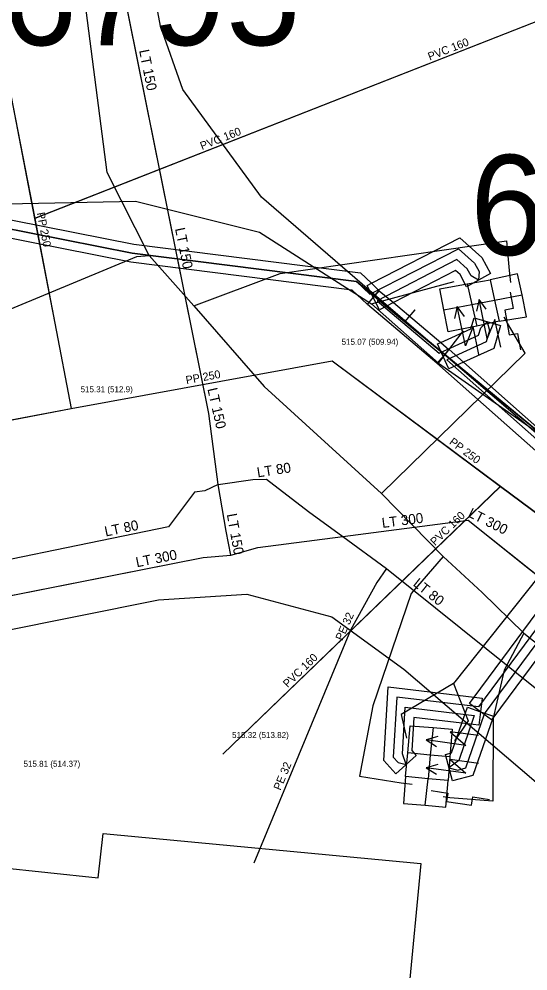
# Model space of a CAD drawing. Extents: x -668867 to -667827, y -1131943 to -1131019.
# Drawn here: x -668367.08 to -668355.93, y -1131465.04 to -1131444.17 of the extents above; entities that cross this region are included whole.
import ezdxf

# ---------------------------------------------------------------- set-up
doc = ezdxf.new("R2010")
doc.units = 0
for name, color, linetype in [('G_Budovy_Objekty', 7, 'Continuous'), ('G_Plochy_zpevnene', 7, 'Continuous'), ('G_Site-Rozvadece', 7, 'Continuous'), ('G_Z_CHRANICKA-TEPLOVOD_kotovane', 7, 'Continuous'), ('G_Z_ELsilove_podz_kotovane', 7, 'Continuous'), ('G_Z_KANAL_podz_kotovane', 7, 'Continuous'), ('G_Z_PLYNY_podz_geodeticky', 7, 'Continuous'), ('G_Z_SPOJE_podz_kotovane', 7, 'Continuous'), ('G_Z_VODA_podz_kotovane', 7, 'Continuous'), ('Vrstva 1', 7, 'Continuous'), ('Vrstva 11', 7, 'Continuous'), ('Vrstva 18', 7, 'Continuous'), ('Vrstva 2', 7, 'Continuous'), ('Vrstva 26', 7, 'Continuous'), ('Vrstva 3', 7, 'Continuous'), ('Vrstva 4', 7, 'Continuous'), ('Vrstva 6', 7, 'Continuous'), ('Vrstva 8', 7, 'Continuous')]:
    doc.layers.add(name, color=color, linetype=linetype)

msp = doc.modelspace()

# ---------------------------------------------------------------- linework, layer by layer
at = {"layer": 'G_Budovy_Objekty'}
for p, q in [((-668365.35, -1131463), (-668365.24, -1131462.03)), ((-668365.24, -1131462.03), (-668358.28, -1131462.69)), ((-668372.33, -1131462.27), (-668365.35, -1131463)), ((-668358.28, -1131462.69), (-668358.68, -1131466.93))]:
    msp.add_line(p, q, dxfattribs=at)
at = {"layer": 'G_Plochy_zpevnene'}
for p, q in [((-668363.98, -1131444.33), (-668369.5, -1131415.79)), ((-668341.36, -1131465.61), (-668359.29, -1131450.22)), ((-668386, -1131461.29), (-668364.03, -1131456.91)), ((-668358.65, -1131458.43), (-668343.47, -1131471.41))]:
    msp.add_line(p, q, dxfattribs=at)
for points in [[(-668359.29, -1131450.22), (-668361.77, -1131448.08), (-668363.49, -1131445.72), (-668363.98, -1131444.33)], [(-668364.03, -1131456.91), (-668362.09, -1131456.78), (-668360.23, -1131457.28), (-668358.65, -1131458.43)]]:
    msp.add_lwpolyline(points, dxfattribs=at)
at = {"layer": 'G_Site-Rozvadece'}
for p, q in [((-668357.26, -1131449.98), (-668356.76, -1131449.89)), ((-668356.66, -1131450.34), (-668356.06, -1131450.22)), ((-668357, -1131450.32), (-668357.058, -1131450.582)), ((-668356.822, -1131451.177), (-668357, -1131450.32)), ((-668356.842, -1131450.537), (-668357, -1131450.32)), ((-668357.48, -1131450.48), (-668357.538, -1131450.742)), ((-668357.302, -1131451.337), (-668357.48, -1131450.48)), ((-668357.322, -1131450.697), (-668357.48, -1131450.48)), ((-668356.56, -1131450.8), (-668357.05, -1131450.91)), ((-668356.653, -1131450.759), (-668356.822, -1131451.177)), ((-668356.526, -1131451.371), (-668356.653, -1131450.759)), ((-668357.133, -1131450.919), (-668357.302, -1131451.337)), ((-668357.006, -1131451.531), (-668357.133, -1131450.919)), ((-668357.011, -1131459.884), (-668357.631, -1131459.799)), ((-668357.631, -1131459.799), (-668357.293, -1131460.098)), ((-668357.902, -1131459.904), (-668358.16, -1131459.98)), ((-668357.293, -1131460.098), (-668358.16, -1131459.98)), ((-668358.16, -1131459.98), (-668357.932, -1131460.122)), ((-668358.61, -1131460.78), (-668358.56, -1131460.26)), ((-668357.64, -1131460.35), (-668357.68, -1131460.87)), ((-668357.011, -1131460.494), (-668357.631, -1131460.409)), ((-668357.631, -1131460.409), (-668357.293, -1131460.708)), ((-668357.902, -1131460.514), (-668358.16, -1131460.59)), ((-668357.293, -1131460.708), (-668358.16, -1131460.59)), ((-668358.16, -1131460.59), (-668357.932, -1131460.732)), ((-668358.18, -1131461.41), (-668358.12, -1131460.83))]:
    msp.add_line(p, q, dxfattribs=at)
for points in [[(-668356.56, -1131450.8), (-668355.96, -1131450.7), (-668356.06, -1131450.22), (-668356.16, -1131449.76), (-668356.76, -1131449.89)], [(-668357.05, -1131450.91), (-668357.68, -1131451.03), (-668357.77, -1131450.55), (-668357.86, -1131450.09), (-668357.26, -1131449.98)], [(-668357.26, -1131449.98), (-668357.16, -1131450.43), (-668357.05, -1131450.91)], [(-668356.76, -1131449.89), (-668356.66, -1131450.34), (-668356.56, -1131450.8)], [(-668356.32, -1131450.16), (-668356.257, -1131450.522), (-668356.437, -1131450.554), (-668356.34, -1131451.098), (-668356.16, -1131451.067), (-668356.095, -1131451.429)], [(-668357.77, -1131450.55), (-668357.16, -1131450.43), (-668356.66, -1131450.34)], [(-668358.56, -1131460.26), (-668358.51, -1131459.67), (-668358.01, -1131459.71), (-668357.59, -1131459.74), (-668357.64, -1131460.35)], [(-668358.01, -1131459.71), (-668358.07, -1131460.31), (-668358.12, -1131460.83)], [(-668357.64, -1131460.35), (-668358.07, -1131460.31), (-668358.56, -1131460.26)], [(-668358.61, -1131460.78), (-668358.66, -1131461.37), (-668358.18, -1131461.41), (-668357.73, -1131461.45), (-668357.68, -1131460.87)], [(-668357.68, -1131460.87), (-668358.12, -1131460.83), (-668358.61, -1131460.78)], [(-668358.05, -1131461.09), (-668357.687, -1131461.146), (-668357.714, -1131461.327), (-668357.169, -1131461.41), (-668357.14, -1131461.23), (-668356.776, -1131461.284)]]:
    msp.add_lwpolyline(points, dxfattribs=at)
at = {"layer": 'G_Z_CHRANICKA-TEPLOVOD_kotovane'}
for points in [[(-668369.697, -1131448.057), (-668369.385, -1131448.143), (-668369.194, -1131448.195), (-668364.568, -1131449.112), (-668359.6, -1131449.74), (-668359.362, -1131449.965), (-668359.187, -1131450.13), (-668359.183, -1131450.135), (-668359.319, -1131450.279), (-668359.32, -1131450.28), (-668359.457, -1131450.425), (-668359.78, -1131450.12), (-668364.632, -1131449.508), (-668369.286, -1131448.585), (-668369.689, -1131448.474), (-668369.803, -1131448.443), (-668369.75, -1131448.25)], [(-668359.362, -1131449.965), (-668357.423, -1131448.969), (-668356.942, -1131449.401), (-668356.747, -1131449.756), (-668357.273, -1131450.044), (-668357.418, -1131449.779), (-668357.517, -1131449.691), (-668358.879, -1131450.391), (-668359.183, -1131450.547), (-668359.32, -1131450.28), (-668359.457, -1131450.013)], [(-668359.191, -1131450.127), (-668359.187, -1131450.13), (-668358.879, -1131450.391), (-668357.842, -1131451.264), (-668357.661, -1131451.417), (-668357.789, -1131451.569), (-668357.79, -1131451.57), (-668357.919, -1131451.723), (-668357.923, -1131451.72), (-668359.449, -1131450.433), (-668359.32, -1131450.28), (-668359.319, -1131450.279)], [(-668357.842, -1131451.264), (-668357.178, -1131450.963), (-668357.108, -1131450.725), (-668356.532, -1131450.895), (-668356.681, -1131451.397), (-668357.345, -1131451.698), (-668357.666, -1131451.843), (-668357.79, -1131451.57), (-668357.914, -1131451.297)], [(-668357.657, -1131451.42), (-668357.345, -1131451.698), (-668353.678, -1131454.95), (-668353.677, -1131454.95), (-668353.809, -1131455.099), (-668353.81, -1131455.1), (-668353.943, -1131455.25), (-668354.155, -1131455.061), (-668357.923, -1131451.72), (-668357.79, -1131451.57), (-668357.789, -1131451.569)], [(-668354.155, -1131455.061), (-668354.051, -1131454.921), (-668353.81, -1131455.1), (-668353.569, -1131455.279), (-668353.699, -1131455.453), (-668356.702, -1131459.502), (-668356.729, -1131459.539), (-668356.97, -1131459.36), (-668357.211, -1131459.181), (-668357.107, -1131459.041)], [(-668358.823, -1131460.721), (-668359.087, -1131460.427), (-668358.99, -1131458.814), (-668357.107, -1131459.041), (-668356.934, -1131459.062), (-668356.97, -1131459.36), (-668357.006, -1131459.658), (-668357.376, -1131459.613), (-668358.43, -1131459.486), (-668358.473, -1131460.213), (-668358.377, -1131460.319)], [(-668357.376, -1131459.613), (-668357.253, -1131459.261), (-668356.97, -1131459.36), (-668356.687, -1131459.459), (-668356.702, -1131459.502), (-668357.138, -1131460.757), (-668357.58, -1131460.879), (-668357.74, -1131460.301), (-668357.602, -1131460.263)]]:
    msp.add_lwpolyline(points, close=True, dxfattribs=at)
at = {"layer": 'G_Z_ELsilove_podz_kotovane'}
for points in [[(-668369.75, -1131448.25), (-668369.24, -1131448.39), (-668364.6, -1131449.31), (-668359.69, -1131449.93), (-668358.63, -1131450.81)], [(-668369.391, -1131448.36), (-668364.6, -1131449.31), (-668359.69, -1131449.93), (-668359.397, -1131450.207), (-668357.454, -1131449.21), (-668357.101, -1131449.527), (-668356.999, -1131449.712), (-668357.01, -1131449.9), (-668357.175, -1131449.808), (-668357.259, -1131449.653), (-668357.486, -1131449.45), (-668359.237, -1131450.35), (-668357.875, -1131451.499), (-668357.013, -1131451.108), (-668356.964, -1131450.945), (-668356.82, -1131450.81), (-668356.772, -1131451.001), (-668356.847, -1131451.252), (-668357.708, -1131451.643), (-668353.885, -1131455.033), (-668357.016, -1131459.254), (-668358.803, -1131459.038), (-668358.882, -1131460.356), (-668358.774, -1131460.476), (-668358.6, -1131460.52), (-668358.678, -1131460.284), (-668358.617, -1131459.262), (-668357.105, -1131459.444), (-668357.447, -1131460.428), (-668357.66, -1131460.59), (-668357.469, -1131460.641), (-668357.293, -1131460.592), (-668356.881, -1131459.408), (-668353.733, -1131455.164)], [(-668358.63, -1131450.81), (-668358.4, -1131450.55)], [(-668358.63, -1131450.81), (-668353.67, -1131454.9), (-668349.66, -1131458.52)]]:
    msp.add_lwpolyline(points, dxfattribs=at)
at = {"layer": 'G_Z_KANAL_podz_kotovane'}
for p, q in [((-668355.65, -1131444.19), (-668366.74, -1131448.55)), ((-668365.94, -1131452.71), (-668360.22, -1131451.67)), ((-668362.62, -1131460.29), (-668356.53, -1131454.42))]:
    msp.add_line(p, q, dxfattribs=at)
for points in [[(-668372.33, -1131419.6), (-668371.94, -1131421.6), (-668371.69, -1131422.92), (-668371.48, -1131424.03), (-668371.09, -1131426), (-668370.71, -1131427.99), (-668370.42, -1131429.49), (-668370.32, -1131430), (-668370.23, -1131430.47), (-668370.02, -1131431.57), (-668369.81, -1131432.66), (-668369.65, -1131433.47), (-668369.47, -1131434.43), (-668369.34, -1131435.1), (-668369.06, -1131436.57), (-668368.76, -1131438.11), (-668368.57, -1131439.08), (-668368.32, -1131440.4), (-668368.12, -1131441.41), (-668367.85, -1131442.82), (-668367.22, -1131446.07), (-668366.74, -1131448.55), (-668366.3, -1131450.84), (-668365.94, -1131452.71)], [(-668360.22, -1131451.67), (-668356.53, -1131454.42), (-668352.65, -1131457.3), (-668351.42, -1131458.22), (-668345.58, -1131462.56), (-668340.31, -1131466.48)], [(-668413.91, -1131461.92), (-668405.72, -1131460.35), (-668402.38, -1131459.71), (-668398.42, -1131458.95), (-668392.78, -1131457.86), (-668386.14, -1131456.59), (-668380.9, -1131455.58), (-668376.86, -1131454.81), (-668375.28, -1131454.5), (-668371.86, -1131453.85), (-668368.73, -1131453.24), (-668365.94, -1131452.71)]]:
    msp.add_lwpolyline(points, dxfattribs=at)
at = {"layer": 'G_Z_PLYNY_podz_geodeticky'}
for points in [[(-668364.23, -1131449.36), (-668365.15, -1131447.54), (-668365.63, -1131443.81), (-668366.45, -1131439.11), (-668366.86, -1131436.78), (-668367.03, -1131435.83), (-668367.2, -1131434.95), (-668367.69, -1131432.4), (-668368.64, -1131427.56), (-668368.96, -1131425.61), (-668369.46, -1131422.64), (-668370.15, -1131418.54), (-668370.61, -1131416.76), (-668371.17, -1131413.83), (-668371.67, -1131411.76), (-668372.41, -1131408.72), (-668373.39, -1131403.96), (-668374.47, -1131397.87), (-668374.77, -1131396.58), (-668374.84, -1131395.97), (-668375.08, -1131395.13), (-668375.27, -1131394.25)], [(-668363.25, -1131450.46), (-668361.36, -1131449.75), (-668356.4, -1131449.04), (-668356.34, -1131449.69), (-668356.31, -1131449.95)], [(-668410.5, -1131463.68), (-668402.92, -1131461.91), (-668392.68, -1131459.9), (-668382.43, -1131458.08), (-668373.72, -1131456.23), (-668371.08, -1131455.98), (-668369.38, -1131455.87), (-668369.18, -1131454.06), (-668368.5, -1131451.04), (-668364.5, -1131449.38), (-668364.23, -1131449.36), (-668363.25, -1131450.46), (-668361.71, -1131452.23), (-668359.14, -1131454.58), (-668357.79, -1131455.96), (-668356.93, -1131456.75), (-668356.02, -1131457.64), (-668352.95, -1131460.07), (-668350.92, -1131461.77), (-668345.45, -1131466.12), (-668343.2, -1131468.08), (-668342.52, -1131468.67)], [(-668359.14, -1131454.58), (-668355.99, -1131451.5), (-668356.38, -1131450.84), (-668356.45, -1131450.71)], [(-668357.79, -1131455.96), (-668358.49, -1131456.77), (-668359.33, -1131459.23), (-668359.62, -1131460.77), (-668358.71, -1131460.92), (-668358.47, -1131460.95)], [(-668356.02, -1131457.64), (-668356.45, -1131458.45), (-668356.69, -1131459.5), (-668356.7, -1131461.32), (-668357.64, -1131461.25), (-668357.79, -1131461.23)]]:
    msp.add_lwpolyline(points, dxfattribs=at)
at = {"layer": 'G_Z_SPOJE_podz_kotovane'}
for points in [[(-668369.14, -1131448.26), (-668364.53, -1131448.17), (-668361.81, -1131448.85), (-668359.36, -1131450.42)], [(-668359.36, -1131450.42), (-668357.55, -1131449.93)], [(-668359.36, -1131450.42), (-668357.89, -1131451.72)], [(-668357.89, -1131451.72), (-668357.34, -1131451.01)], [(-668357.89, -1131451.72), (-668354.09, -1131454.38)], [(-668354.09, -1131454.38), (-668357.56, -1131458.74)], [(-668357.56, -1131458.74), (-668358.71, -1131459.42), (-668358.59, -1131459.94)], [(-668357.56, -1131458.74), (-668357.24, -1131459.56), (-668357.54, -1131460)]]:
    msp.add_lwpolyline(points, dxfattribs=at)
at = {"layer": 'G_Z_VODA_podz_kotovane'}
for points in [[(-668362.72, -1131454.38), (-668362.92, -1131452.82), (-668364.67, -1131444.16), (-668365.58, -1131439.63), (-668366.38, -1131435.35), (-668367.09, -1131431.58), (-668368.16, -1131426.31), (-668368.17, -1131426.28), (-668369.18, -1131420.47), (-668369.48, -1131419.1), (-668369.82, -1131417.18), (-668370.72, -1131412.17), (-668371.68, -1131407.47), (-668372.04, -1131405.71), (-668372.07, -1131405.57), (-668373.46, -1131398.87), (-668375.07, -1131391.32), (-668377.42, -1131377.46), (-668377.7, -1131376.11)], [(-668362.72, -1131454.38), (-668363.01, -1131454.52), (-668363.24, -1131454.55), (-668363.81, -1131455.31), (-668369.49, -1131456.48), (-668376.02, -1131457.82), (-668405.57, -1131463.9), (-668409.96, -1131464.82), (-668410.33, -1131464.71), (-668419.72, -1131453.9), (-668424.66, -1131448.22), (-668429.19, -1131442.98), (-668433.84, -1131437.72), (-668437.27, -1131433.42), (-668437.71, -1131432.9), (-668438.55, -1131431.89), (-668438.86, -1131431.54)], [(-668452.76, -1131440.21), (-668452.2, -1131440.55), (-668451.59, -1131440.92), (-668445.85, -1131444.31), (-668413.08, -1131465.01), (-668411.24, -1131465.43), (-668382.76, -1131459.88), (-668375.99, -1131458.54), (-668369.37, -1131457.23), (-668363.05, -1131455.98), (-668362.44, -1131455.93)], [(-668362.72, -1131454.38), (-668361.96, -1131454.27), (-668361.66, -1131454.26), (-668360.74, -1131454.97), (-668359.99, -1131455.52), (-668359.03, -1131456.22), (-668355.77, -1131458.84), (-668353.3, -1131460.82), (-668348.88, -1131464.38), (-668347.32, -1131465.61), (-668344.44, -1131467.91), (-668344.24, -1131468.07)], [(-668362.44, -1131455.93), (-668362.54, -1131455.4), (-668362.72, -1131454.38)], [(-668362.44, -1131455.93), (-668361.85, -1131455.76), (-668359.99, -1131455.52), (-668357.24, -1131455.16), (-668354.51, -1131457.34), (-668347.16, -1131463.21), (-668346.03, -1131464.08), (-668341.65, -1131467.44), (-668329.13, -1131474.96), (-668326.38, -1131476.74), (-668326.07, -1131476.94), (-668325.87, -1131477.06)], [(-668359.03, -1131456.22), (-668359.24, -1131456.53), (-668359.82, -1131457.57), (-668361.94, -1131462.68)]]:
    msp.add_lwpolyline(points, dxfattribs=at)
at = {"layer": 'Vrstva 1'}
for p, q in [((-668369.24, -1131448.39), (-668364.6, -1131449.31)), ((-668364.6, -1131449.31), (-668369.24, -1131448.39)), ((-668364.6, -1131449.31), (-668359.69, -1131449.93)), ((-668359.69, -1131449.93), (-668364.6, -1131449.31)), ((-668359.69, -1131449.93), (-668358.625, -1131450.809)), ((-668358.625, -1131450.809), (-668359.69, -1131449.93)), ((-668358.625, -1131450.809), (-668358.4, -1131450.55)), ((-668358.4, -1131450.55), (-668358.625, -1131450.809)), ((-668358.4, -1131450.55), (-668358.4, -1131450.55)), ((-668358.625, -1131450.809), (-668353.67, -1131454.9)), ((-668353.67, -1131454.9), (-668358.625, -1131450.809))]:
    msp.add_line(p, q, dxfattribs=at)
at = {"layer": 'Vrstva 11'}
msp.add_line((-668365.94, -1131452.71), (-668360.22, -1131451.67), dxfattribs=at)
for points in [[(-668372.33, -1131419.6), (-668371.943, -1131421.604), (-668371.689, -1131422.92), (-668371.475, -1131424.029), (-668371.094, -1131426.002), (-668370.711, -1131427.99), (-668370.421, -1131429.489), (-668370.322, -1131430.004), (-668370.232, -1131430.47), (-668370.02, -1131431.57), (-668369.809, -1131432.664), (-668369.654, -1131433.465), (-668369.467, -1131434.432), (-668369.338, -1131435.105), (-668369.055, -1131436.569), (-668368.759, -1131438.106), (-668368.566, -1131439.081), (-668368.316, -1131440.398), (-668368.121, -1131441.411), (-668367.848, -1131442.822), (-668367.221, -1131446.074), (-668366.743, -1131448.547), (-668366.3, -1131450.842), (-668365.94, -1131452.71)], [(-668360.22, -1131451.67), (-668356.529, -1131454.415), (-668352.654, -1131457.298), (-668351.418, -1131458.217), (-668345.577, -1131462.562), (-668340.31, -1131466.48)], [(-668413.91, -1131461.92), (-668405.716, -1131460.347), (-668402.376, -1131459.706), (-668398.418, -1131458.946), (-668392.78, -1131457.863), (-668386.145, -1131456.589), (-668380.899, -1131455.582), (-668376.862, -1131454.807), (-668375.276, -1131454.502), (-668371.865, -1131453.848), (-668368.725, -1131453.245), (-668365.94, -1131452.71)]]:
    msp.add_lwpolyline(points, dxfattribs=at)
at = {"layer": 'Vrstva 18'}
for p, q in [((-668355.65, -1131444.19), (-668366.743, -1131448.547)), ((-668362.62, -1131460.29), (-668356.529, -1131454.415))]:
    msp.add_line(p, q, dxfattribs=at)
at = {"layer": 'Vrstva 26'}
for points in [[(-668362.72, -1131454.38), (-668362.92, -1131452.82), (-668364.667, -1131444.156), (-668365.58, -1131439.63), (-668366.382, -1131435.355), (-668367.09, -1131431.58), (-668368.163, -1131426.312), (-668368.17, -1131426.28), (-668369.18, -1131420.47), (-668369.48, -1131419.1), (-668369.823, -1131417.183), (-668370.72, -1131412.17), (-668371.682, -1131407.465), (-668372.042, -1131405.708), (-668372.07, -1131405.57), (-668373.46, -1131398.87), (-668375.07, -1131391.32), (-668377.42, -1131377.46), (-668377.7, -1131376.11)], [(-668362.72, -1131454.38), (-668363.01, -1131454.52), (-668363.24, -1131454.55), (-668363.81, -1131455.31), (-668369.491, -1131456.479), (-668376.019, -1131457.823), (-668405.57, -1131463.9), (-668409.96, -1131464.82), (-668410.33, -1131464.71), (-668419.72, -1131453.9), (-668424.66, -1131448.22), (-668429.19, -1131442.98), (-668433.84, -1131437.72), (-668437.27, -1131433.42), (-668437.708, -1131432.897), (-668438.55, -1131431.89), (-668438.86, -1131431.54)], [(-668452.76, -1131440.21), (-668452.2, -1131440.55), (-668451.59, -1131440.92), (-668445.85, -1131444.31), (-668413.08, -1131465.01), (-668411.24, -1131465.43), (-668382.76, -1131459.88), (-668375.99, -1131458.54), (-668369.371, -1131457.231), (-668363.05, -1131455.98), (-668362.44, -1131455.93)], [(-668362.72, -1131454.38), (-668361.96, -1131454.27), (-668361.66, -1131454.26), (-668360.74, -1131454.97), (-668359.99, -1131455.518), (-668359.03, -1131456.22), (-668355.771, -1131458.836), (-668353.3, -1131460.82), (-668348.88, -1131464.38), (-668347.32, -1131465.61), (-668344.44, -1131467.91), (-668344.24, -1131468.07)], [(-668362.44, -1131455.93), (-668362.54, -1131455.4), (-668362.72, -1131454.38)], [(-668362.44, -1131455.93), (-668361.85, -1131455.76), (-668359.99, -1131455.518), (-668357.24, -1131455.16), (-668354.513, -1131457.338), (-668347.16, -1131463.21), (-668346.031, -1131464.077), (-668341.653, -1131467.439), (-668329.13, -1131474.96), (-668326.38, -1131476.74), (-668326.069, -1131476.935), (-668325.87, -1131477.06)], [(-668359.03, -1131456.22), (-668359.24, -1131456.53), (-668359.82, -1131457.57), (-668361.94, -1131462.68)]]:
    msp.add_lwpolyline(points, dxfattribs=at)
at = {"layer": 'Vrstva 6'}
for p, q in [((-668361.96, -1131454.27), (-668361.96, -1131454.27)), ((-668363.01, -1131454.52), (-668363.01, -1131454.52)), ((-668362.54, -1131455.4), (-668362.54, -1131455.4)), ((-668361.85, -1131455.76), (-668361.85, -1131455.76)), ((-668363.05, -1131455.98), (-668363.05, -1131455.98)), ((-668359.24, -1131456.53), (-668359.24, -1131456.53))]:
    msp.add_line(p, q, dxfattribs=at)
at = {"layer": 'Vrstva 8'}
for p, q in [((-668360.22, -1131451.67), (-668360.22, -1131451.67)), ((-668365.94, -1131452.71), (-668365.94, -1131452.71)), ((-668362.62, -1131460.29), (-668362.62, -1131460.29))]:
    msp.add_line(p, q, dxfattribs=at)

# ---------------------------------------------------------------- texts
at = {"layer": 'Vrstva 2'}
for s, p in [('515.07 (509.94)', (-668360.014, -1131451.317)), ('515.31 (512.9)', (-668365.735, -1131452.357)), ('515.32 (513.82)', (-668362.414, -1131459.937)), ('515.81 (514.37)', (-668366.985, -1131460.568))]:
    msp.add_text(s, height=0.13163, dxfattribs=at).set_placement(p)
at = {"layer": 'Vrstva 3'}
for s, rotation, p in [('PVC 160', 21.4443, (-668358.081, -1131445.088)), ('PVC 160', 21.4636, (-668363.073, -1131447.048)), ('PP 250', 280.9058, (-668366.694, -1131448.428)), ('PP 250', 10.3362, (-668363.413, -1131452.179)), ('PP 250', 323.3854, (-668357.67, -1131453.479)), ('PVC 160', 43.9662, (-668357.969, -1131455.731)), ('PVC 160', 43.9662, (-668361.197, -1131458.844))]:
    msp.add_text(s, height=0.1755, rotation=rotation, dxfattribs=at).set_placement(p)
at = {"layer": 'Vrstva 4'}
for s, p in [('6795', (-668367.447, -1131444.748)), ('6799', (-668357.197, -1131449.348))]:
    msp.add_text(s, height=2.1939, dxfattribs=at).set_placement(p)
for s, height, rotation, p in [('LT 150', 0.2194, 281.3935, (-668364.453, -1131444.865)), ('LT 150', 0.2194, 281.3969, (-668363.665, -1131448.771)), ('LT 150', 0.2194, 282.8581, (-668362.956, -1131452.285)), ('LT 80', 0.2194, 8.8307, (-668361.852, -1131454.225)), ('LT 150', 0.2194, 280.1828, (-668362.53, -1131455.034)), ('LT 300', 0.2194, 7.4505, (-668359.118, -1131455.333)), ('LT 300', 0.2194, 333.3444, (-668357.26, -1131455.075)), ('LT 80', 0.2194, 11.6625, (-668365.184, -1131455.521)), ('LT 300', 0.2194, 11.1895, (-668364.501, -1131456.195)), ('LT 80', 0.2194, 321.2879, (-668358.463, -1131456.583)), ('PE 32', 0.1755, 66.1086, (-668359.997, -1131457.816)), ('PE 32', 0.1755, 67.4839, (-668361.352, -1131461.098))]:
    msp.add_text(s, height=height, rotation=rotation, dxfattribs=at).set_placement(p)

doc.saveas('drawing.dxf')
